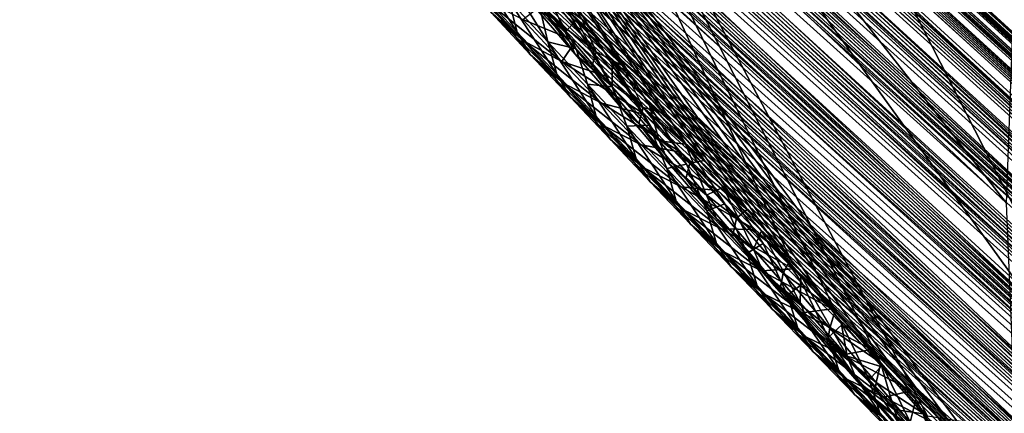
# Model space of a CAD drawing. Header units: metres. Extents: x -82 to 82, y -464 to 32.
# Tile 275 of 409: x 33.61 to 38.51, y -47.64 to -45.68. Entities that reach past the tile are written whole.
import ezdxf

# ---------------------------------------------------------------- set-up
doc = ezdxf.new("R2010")
doc.units = ezdxf.units.M
doc.layers.add('solid_K244121000C07', color=7, linetype='CONTINUOUS')

msp = doc.modelspace()

# ---------------------------------------------------------------- linework, layer by layer
at = {"layer": 'solid_K244121000C07'}
for points in [[(45.878841, -45.755611, 80.350945), (31.568256, -33.233746, 66.131615), (31.689083, -33.440987, 66.291168)], [(45.878841, -45.755611, 80.350945), (46.434441, -45.29673, 80.553497), (31.568256, -33.233746, 66.131615)], [(45.878841, -45.755611, 80.350945), (31.689083, -33.440987, 66.291168), (31.81319, -33.651329, 66.454483)], [(45.878841, -45.755611, 80.350945), (31.81319, -33.651329, 66.454483), (31.940557, -33.864758, 66.621552)], [(45.878841, -45.755611, 80.350945), (31.940557, -33.864758, 66.621552), (32.071472, -34.081429, 66.792618)], [(45.878841, -45.755611, 80.350945), (32.071472, -34.081429, 66.792618), (32.206226, -34.301498, 66.967941)], [(45.878841, -45.755611, 80.350945), (32.206226, -34.301498, 66.967941), (32.345119, -34.525124, 67.147766)], [(45.878841, -45.755611, 80.350945), (32.345119, -34.525124, 67.147766), (32.488312, -34.752407, 67.332237)], [(45.878841, -45.755611, 80.350945), (32.488312, -34.752407, 67.332237), (32.635204, -34.983028, 67.520844)], [(45.878841, -45.755611, 80.350945), (32.635204, -34.983028, 67.520844), (32.78595, -35.217056, 67.713715)], [(45.287766, -46.195412, 80.153961), (32.78595, -35.217056, 67.713715), (32.940914, -35.454674, 67.911156)], [(45.287766, -46.195412, 80.153961), (45.878841, -45.755611, 80.350945), (32.78595, -35.217056, 67.713715)], [(45.287766, -46.195412, 80.153961), (32.940914, -35.454674, 67.911156), (33.100452, -35.696056, 68.113449)], [(45.287766, -46.195412, 80.153961), (33.100452, -35.696056, 68.113449), (33.264923, -35.941383, 68.320908)], [(45.287766, -46.195412, 80.153961), (33.264923, -35.941383, 68.320908), (33.434349, -36.190674, 68.533531)], [(45.287766, -46.195412, 80.153961), (33.434349, -36.190674, 68.533531), (33.608036, -36.443596, 68.750755)], [(45.287766, -46.195412, 80.153961), (33.608036, -36.443596, 68.750755), (33.786335, -36.70031, 68.972862)], [(49.062855, -55.363567, 69.776718), (28.428438, -36.501472, 50.268494), (28.436794, -36.501766, 50.038673)], [(48.710167, -55.084099, 70.309517), (28.429209, -36.512802, 50.518852), (28.428438, -36.501472, 50.268494)], [(49.062855, -55.363567, 69.776718), (48.710167, -55.084099, 70.309517), (28.428438, -36.501472, 50.268494)], [(48.710167, -55.084099, 70.309517), (28.440844, -36.537724, 50.791592), (28.429209, -36.512802, 50.518852)], [(49.062855, -55.363567, 69.776718), (28.436794, -36.501766, 50.038673), (28.453381, -36.512486, 49.827789)], [(48.710167, -55.084099, 70.309517), (28.464724, -36.577881, 51.087791), (28.440844, -36.537724, 50.791592)], [(49.062855, -55.363567, 69.776718), (28.453381, -36.512486, 49.827789), (28.477245, -36.532433, 49.634075)], [(49.062855, -55.363567, 69.776718), (28.477245, -36.532433, 49.634075), (28.507435, -36.560448, 49.454556)], [(48.324287, -54.810833, 70.828461), (28.501993, -36.634686, 51.408382), (28.464724, -36.577881, 51.087791)], [(48.710167, -55.084099, 70.309517), (48.324287, -54.810833, 70.828461), (28.464724, -36.577881, 51.087791)], [(49.382488, -55.649113, 69.230476), (28.507435, -36.560448, 49.454556), (28.543489, -36.595905, 49.287823)], [(49.382488, -55.649113, 69.230476), (49.062855, -55.363567, 69.776718), (28.507435, -36.560448, 49.454556)], [(48.324287, -54.810833, 70.828461), (28.554289, -36.709991, 51.754566), (28.501993, -36.634686, 51.408382)], [(49.382488, -55.649113, 69.230476), (28.543489, -36.595905, 49.287823), (28.585012, -36.638279, 49.132549)], [(49.382488, -55.649113, 69.230476), (28.585012, -36.638279, 49.132549), (28.631886, -36.687363, 48.986835)], [(49.382488, -55.649113, 69.230476), (28.631886, -36.687363, 48.986835), (28.684185, -36.743191, 48.849445)], [(48.324287, -54.810833, 70.828461), (28.586674, -36.755241, 51.937702), (28.554289, -36.709991, 51.754566)], [(45.287766, -46.195412, 80.153961), (33.786335, -36.70031, 68.972862), (33.932598, -36.908535, 69.154297)], [(48.324287, -54.810833, 70.828461), (28.623281, -36.805672, 52.127567), (28.586674, -36.755241, 51.937702)], [(49.669086, -55.940594, 68.671181), (28.684185, -36.743191, 48.849445), (28.742014, -36.80584, 48.719448)], [(49.669086, -55.940594, 68.671181), (49.382488, -55.649113, 69.230476), (28.684185, -36.743191, 48.849445)], [(47.905006, -54.543919, 71.332993), (28.664268, -36.861473, 52.324306), (28.623281, -36.805672, 52.127567)], [(48.324287, -54.810833, 70.828461), (47.905006, -54.543919, 71.332993), (28.623281, -36.805672, 52.127567)], [(49.669086, -55.940594, 68.671181), (28.742014, -36.80584, 48.719448), (28.805567, -36.875538, 48.595898)], [(47.905006, -54.543919, 71.332993), (28.710258, -36.923248, 52.528435), (28.664268, -36.861473, 52.324306)], [(49.669086, -55.940594, 68.671181), (28.805567, -36.875538, 48.595898), (28.875509, -36.952991, 48.478134)], [(47.905006, -54.543919, 71.332993), (28.761023, -36.990841, 52.739754), (28.710258, -36.923248, 52.528435)], [(45.287766, -46.195412, 80.153961), (33.932598, -36.908535, 69.154297), (34.082321, -37.119408, 69.339256)], [(49.669086, -55.940594, 68.671181), (28.875509, -36.952991, 48.478134), (28.952383, -37.038822, 48.365673)], [(47.905006, -54.543919, 71.332993), (28.816845, -37.064556, 52.958527), (28.761023, -36.990841, 52.739754)], [(47.905006, -54.543919, 71.332993), (28.878344, -37.144989, 53.185272), (28.816845, -37.064556, 52.958527)], [(49.669086, -55.940594, 68.671181), (28.952383, -37.038822, 48.365673), (29.036873, -37.133862, 48.257877)], [(45.287766, -46.195412, 80.153961), (34.082321, -37.119408, 69.339256), (34.235737, -37.333027, 69.527924)], [(47.905006, -54.543919, 71.332993), (28.945185, -37.231895, 53.419727), (28.878344, -37.144989, 53.185272)], [(49.922565, -56.237858, 68.099121), (29.036873, -37.133862, 48.257877), (29.130072, -37.239342, 48.154755)], [(49.922565, -56.237858, 68.099121), (49.669086, -55.940594, 68.671181), (29.036873, -37.133862, 48.257877)], [(47.452057, -54.28352, 71.822479), (29.017838, -37.325733, 53.662273), (28.945185, -37.231895, 53.419727)], [(47.905006, -54.543919, 71.332993), (47.452057, -54.28352, 71.822479), (28.945185, -37.231895, 53.419727)], [(49.922565, -56.237858, 68.099121), (29.130072, -37.239342, 48.154755), (29.233049, -37.356522, 48.05637)], [(47.452057, -54.28352, 71.822479), (29.096933, -37.427116, 53.913441), (29.017838, -37.325733, 53.662273)], [(49.922565, -56.237858, 68.099121), (29.233049, -37.356522, 48.05637), (29.346981, -37.486824, 47.962799)], [(45.287766, -46.195412, 80.153961), (34.235737, -37.333027, 69.527924), (34.393063, -37.549492, 69.720459)], [(47.452057, -54.28352, 71.822479), (29.182077, -37.535736, 54.172897), (29.096933, -37.427116, 53.913441)], [(49.922565, -56.237858, 68.099121), (29.346981, -37.486824, 47.962799), (29.473852, -37.632534, 47.874512)], [(47.452057, -54.28352, 71.822479), (29.273895, -37.652199, 54.441181), (29.182077, -37.535736, 54.172897)], [(45.287766, -46.195412, 80.153961), (34.393063, -37.549492, 69.720459), (34.553802, -37.768597, 69.916473)], [(47.452057, -54.28352, 71.822479), (29.37299, -37.777084, 54.718792), (29.273895, -37.652199, 54.441181)], [(50.142754, -56.54076, 67.514549), (29.473852, -37.632534, 47.874512), (29.614958, -37.795216, 47.792458)], [(50.142754, -56.54076, 67.514549), (49.922565, -56.237858, 68.099121), (29.473852, -37.632534, 47.874512)], [(44.660713, -46.614914, 79.962646), (34.553802, -37.768597, 69.916473), (34.717751, -37.99025, 70.115807)], [(44.660713, -46.614914, 79.962646), (45.287766, -46.195412, 80.153961), (34.553802, -37.768597, 69.916473)], [(46.965115, -54.029816, 72.296188), (29.478928, -37.910053, 55.005375), (29.37299, -37.777084, 54.718792)], [(47.452057, -54.28352, 71.822479), (46.965115, -54.029816, 72.296188), (29.37299, -37.777084, 54.718792)], [(50.142754, -56.54076, 67.514549), (29.614958, -37.795216, 47.792458), (29.771488, -37.976368, 47.717575)], [(46.965115, -54.029816, 72.296188), (29.592535, -38.05188, 55.301605), (29.478928, -37.910053, 55.005375)], [(50.142754, -56.54076, 67.514549), (29.771488, -37.976368, 47.717575), (29.945398, -38.178215, 47.651592)], [(44.660713, -46.614914, 79.962646), (34.717751, -37.99025, 70.115807), (34.885189, -38.214569, 70.318665)], [(46.965115, -54.029816, 72.296188), (29.714354, -38.203091, 55.607944), (29.592535, -38.05188, 55.301605)], [(46.965115, -54.029816, 72.296188), (29.799831, -38.308872, 55.817543), (29.714354, -38.203091, 55.607944)], [(50.329369, -56.849167, 66.917664), (29.945398, -38.178215, 47.651592), (30.137812, -38.402126, 47.596096)], [(50.329369, -56.849167, 66.917664), (50.142754, -56.54076, 67.514549), (29.945398, -38.178215, 47.651592)], [(44.660713, -46.614914, 79.962646), (34.885189, -38.214569, 70.318665), (35.056419, -38.441666, 70.525284)], [(46.965115, -54.029816, 72.296188), (29.889067, -38.418945, 56.031708), (29.799831, -38.308872, 55.817543)], [(50.329369, -56.849167, 66.917664), (30.137812, -38.402126, 47.596096), (30.349646, -38.649281, 47.552486)], [(46.443798, -53.782993, 72.753311), (29.982407, -38.53363, 56.250721), (29.889067, -38.418945, 56.031708)], [(46.965115, -54.029816, 72.296188), (46.443798, -53.782993, 72.753311), (29.889067, -38.418945, 56.031708)], [(44.660713, -46.614914, 79.962646), (35.056419, -38.441666, 70.525284), (35.231728, -38.671661, 70.73587)], [(46.443798, -53.782993, 72.753311), (30.079958, -38.653034, 56.474663), (29.982407, -38.53363, 56.250721)], [(50.329369, -56.849167, 66.917664), (30.349646, -38.649281, 47.552486), (30.582144, -38.921062, 47.522865)], [(46.443798, -53.782993, 72.753311), (30.181311, -38.776806, 56.703213), (30.079958, -38.653034, 56.474663)], [(44.660713, -46.614914, 79.962646), (35.231728, -38.671661, 70.73587), (35.411407, -38.904671, 70.950653)], [(46.443798, -53.782993, 72.753311), (30.28681, -38.905262, 56.936638), (30.181311, -38.776806, 56.703213)], [(46.443798, -53.782993, 72.753311), (30.396862, -39.038761, 57.17524), (30.28681, -38.905262, 56.936638)], [(50.329369, -56.849167, 66.917664), (30.582144, -38.921062, 47.522865), (30.706606, -39.066704, 47.513947)], [(44.660713, -46.614914, 79.962646), (35.411407, -38.904671, 70.950653), (35.595753, -39.140812, 71.169846)], [(46.443798, -53.782993, 72.753311), (30.511808, -39.177608, 57.419281), (30.396862, -39.038761, 57.17524)], [(50.48201, -57.16291, 66.308578), (30.706606, -39.066704, 47.513947), (30.836563, -39.218914, 47.509056)], [(50.48201, -57.16291, 66.308578), (50.329369, -56.849167, 66.917664), (30.706606, -39.066704, 47.513947)], [(46.443798, -53.782993, 72.753311), (30.631151, -39.321388, 57.668388), (30.511808, -39.177608, 57.419281)], [(44.660713, -46.614914, 79.962646), (35.595753, -39.140812, 71.169846), (35.784451, -39.37999, 71.393211)], [(50.48201, -57.16291, 66.308578), (30.836563, -39.218914, 47.509056), (30.972158, -39.377872, 47.508381)], [(46.443798, -53.782993, 72.753311), (30.755077, -39.470264, 57.922695), (30.631151, -39.321388, 57.668388)], [(50.48201, -57.16291, 66.308578), (30.972158, -39.377872, 47.508381), (31.113953, -39.544106, 47.512585)], [(44.660713, -46.614914, 79.962646), (35.784451, -39.37999, 71.393211), (35.97691, -39.621994, 71.620308)], [(45.887585, -53.543198, 73.192917), (30.884069, -39.624664, 58.182549), (30.755077, -39.470264, 57.922695)], [(46.443798, -53.782993, 72.753311), (45.887585, -53.543198, 73.192917), (30.755077, -39.470264, 57.922695)], [(50.48201, -57.16291, 66.308578), (31.113953, -39.544106, 47.512585), (31.261721, -39.717461, 47.521469)], [(45.887585, -53.543198, 73.192917), (31.01861, -39.785, 58.448284), (30.884069, -39.624664, 58.182549)], [(44.660713, -46.614914, 79.962646), (35.97691, -39.621994, 71.620308), (36.173481, -39.866924, 71.851379)], [(50.48201, -57.16291, 66.308578), (31.261721, -39.717461, 47.521469), (31.41572, -39.898212, 47.535343)], [(45.887585, -53.543198, 73.192917), (31.158434, -39.951057, 58.71973), (31.01861, -39.785, 58.448284)], [(44.660713, -46.614914, 79.962646), (36.173481, -39.866924, 71.851379), (36.374523, -40.114899, 72.086678)], [(50.48201, -57.16291, 66.308578), (31.41572, -39.898212, 47.535343), (31.576515, -40.086906, 47.55484)], [(45.887585, -53.543198, 73.192917), (31.303331, -40.122669, 58.996731), (31.158434, -39.951057, 58.71973)], [(50.600136, -57.481781, 65.687431), (31.576515, -40.086906, 47.55484), (31.743795, -40.283306, 47.579674)], [(50.600136, -57.481781, 65.687431), (50.48201, -57.16291, 66.308578), (31.576515, -40.086906, 47.55484)], [(44.660713, -46.614914, 79.962646), (36.374523, -40.114899, 72.086678), (36.545734, -40.323944, 72.286171)], [(45.887585, -53.543198, 73.192917), (31.453878, -40.30032, 59.279663), (31.303331, -40.122669, 58.996731)], [(45.887585, -53.543198, 73.192917), (31.570843, -40.437809, 59.495991), (31.453878, -40.30032, 59.279663)], [(50.600136, -57.481781, 65.687431), (31.743795, -40.283306, 47.579674), (31.917967, -40.487816, 47.610321)], [(44.660713, -46.614914, 79.962646), (36.545734, -40.323944, 72.286171), (36.720509, -40.535248, 72.488914)], [(45.887585, -53.543198, 73.192917), (31.691526, -40.579151, 59.716015), (31.570843, -40.437809, 59.495991)], [(50.600136, -57.481781, 65.687431), (31.917967, -40.487816, 47.610321), (32.099594, -40.700974, 47.647415)], [(44.660713, -46.614914, 79.962646), (36.720509, -40.535248, 72.488914), (36.899059, -40.748867, 72.695053)], [(45.295933, -53.310589, 73.613953), (31.815495, -40.723984, 59.939461), (31.691526, -40.579151, 59.716015)], [(45.887585, -53.543198, 73.192917), (45.295933, -53.310589, 73.613953), (31.691526, -40.579151, 59.716015)], [(50.600136, -57.481781, 65.687431), (32.099594, -40.700974, 47.647415), (32.288296, -40.922489, 47.690598)], [(45.295933, -53.310589, 73.613953), (31.942722, -40.872295, 60.166306), (31.815495, -40.723984, 59.939461)], [(44.660713, -46.614914, 79.962646), (36.899059, -40.748867, 72.695053), (37.081593, -40.96487, 72.904732)], [(45.295933, -53.310589, 73.613953), (32.073505, -41.024323, 60.396729), (31.942722, -40.872295, 60.166306)], [(50.600136, -57.481781, 65.687431), (32.288296, -40.922489, 47.690598), (32.484646, -41.152908, 47.74052)], [(43.997238, -47.012733, 79.777115), (37.081593, -40.96487, 72.904732), (37.267597, -41.183094, 73.117577)], [(43.997238, -47.012733, 79.777115), (44.660713, -46.614914, 79.962646), (37.081593, -40.96487, 72.904732)], [(45.295933, -53.310589, 73.613953), (32.20813, -41.180302, 60.630909), (32.073505, -41.024323, 60.396729)], [(45.295933, -53.310589, 73.613953), (32.346897, -41.340469, 60.869026), (32.20813, -41.180302, 60.630909)], [(50.683098, -57.805531, 65.05439), (32.484646, -41.152908, 47.74052), (32.689198, -41.392757, 47.797813)], [(50.683098, -57.805531, 65.05439), (50.600136, -57.481781, 65.687431), (32.484646, -41.152908, 47.74052)], [(43.997238, -47.012733, 79.777115), (37.267597, -41.183094, 73.117577), (37.456627, -41.4034, 73.333267)], [(45.295933, -53.310589, 73.613953), (32.489971, -41.504963, 61.111187), (32.346897, -41.340469, 60.869026)], [(50.683098, -57.805531, 65.05439), (32.689198, -41.392757, 47.797813), (32.901535, -41.641708, 47.862076)], [(43.997238, -47.012733, 79.777115), (37.456627, -41.4034, 73.333267), (37.648987, -41.625889, 73.55201)], [(45.295933, -53.310589, 73.613953), (32.636749, -41.673298, 61.357033), (32.489971, -41.504963, 61.111187)], [(43.997238, -47.012733, 79.777115), (37.648987, -41.625889, 73.55201), (37.844978, -41.850658, 73.774025)], [(45.295933, -53.310589, 73.613953), (32.787384, -41.845596, 61.606647), (32.636749, -41.673298, 61.357033)], [(50.683098, -57.805531, 65.05439), (32.901535, -41.641708, 47.862076), (33.122406, -41.900455, 47.934143)], [(45.295933, -53.310589, 73.613953), (32.942242, -42.022144, 61.860233), (32.787384, -41.845596, 61.606647)], [(43.997238, -47.012733, 79.777115), (37.844978, -41.850658, 73.774025), (38.04491, -42.077808, 73.999527)], [(50.683098, -57.805531, 65.05439), (33.122406, -41.900455, 47.934143), (33.352306, -42.169472, 48.01458)], [(38.516769, -46.593796, 73.43959), (34.893181, -41.953346, 69.612251), (34.894444, -43.174477, 68.489883)], [(38.516769, -46.593796, 73.43959), (38.575989, -45.00293, 74.805634), (34.893181, -41.953346, 69.612251)], [(44.668274, -53.085358, 74.015244), (33.101681, -42.203217, 62.117992), (32.942242, -42.022144, 61.860233)], [(45.295933, -53.310589, 73.613953), (44.668274, -53.085358, 74.015244), (32.942242, -42.022144, 61.860233)], [(43.997238, -47.012733, 79.777115), (38.04491, -42.077808, 73.999527), (38.249088, -42.307442, 74.228722)], [(50.683098, -57.805531, 65.05439), (33.352306, -42.169472, 48.01458), (33.510307, -42.354298, 48.072578)], [(44.668274, -53.085358, 74.015244), (33.26606, -42.389095, 62.380127), (33.101681, -42.203217, 62.117992)], [(43.997238, -47.012733, 79.777115), (38.249088, -42.307442, 74.228722), (38.457813, -42.539665, 74.461823)], [(50.730152, -58.133881, 64.409592), (33.510307, -42.354298, 48.072578), (33.672401, -42.543785, 48.134418)], [(50.730152, -58.133881, 64.409592), (50.683098, -57.805531, 65.05439), (33.510307, -42.354298, 48.072578)], [(44.668274, -53.085358, 74.015244), (33.435402, -42.5798, 62.64666), (33.26606, -42.389095, 62.380127)], [(50.730152, -58.133881, 64.409592), (33.672401, -42.543785, 48.134418), (33.838902, -42.738213, 48.200451)], [(43.997238, -47.012733, 79.777115), (38.457813, -42.539665, 74.461823), (38.671394, -42.774574, 74.699043)], [(44.668274, -53.085358, 74.015244), (33.609009, -42.774784, 62.917217), (33.435402, -42.5798, 62.64666)], [(37.444664, -46.873409, 48.500134), (34.54623, -42.664635, 45.592541), (35.573841, -42.832794, 44.313938)], [(36.608006, -45.909401, 48.070114), (36.409626, -45.679893, 47.973816), (34.54623, -42.664635, 45.592541)], [(36.810471, -46.143192, 48.170536), (36.608006, -45.909401, 48.070114), (34.54623, -42.664635, 45.592541)], [(37.01725, -46.381588, 48.275436), (36.810471, -46.143192, 48.170536), (34.54623, -42.664635, 45.592541)], [(37.228569, -46.624893, 48.385178), (37.01725, -46.381588, 48.275436), (34.54623, -42.664635, 45.592541)], [(37.444664, -46.873409, 48.500134), (37.228569, -46.624893, 48.385178), (34.54623, -42.664635, 45.592541)], [(37.797104, -42.83279, 41.881638), (38.978474, -42.664631, 40.743561), (42.57061, -47.653152, 44.014133)], [(50.730152, -58.133881, 64.409592), (33.838902, -42.738213, 48.200451), (34.009907, -42.937672, 48.270786)], [(44.668274, -53.085358, 74.015244), (33.787235, -42.974312, 63.191971), (33.609009, -42.774784, 62.917217)], [(39.168343, -47.81818, 47.60622), (35.573841, -42.832794, 44.313938), (36.659786, -42.888966, 43.074318)], [(37.667, -47.128677, 48.620995), (37.444664, -46.873409, 48.500134), (35.573841, -42.832794, 44.313938)], [(37.893856, -47.388454, 48.746513), (37.667, -47.128677, 48.620995), (35.573841, -42.832794, 44.313938)], [(38.125507, -47.653099, 48.87711), (37.893856, -47.388454, 48.746513), (35.573841, -42.832794, 44.313938)], [(39.168343, -47.81818, 47.60622), (38.125507, -47.653099, 48.87711), (35.573841, -42.832794, 44.313938)], [(37.797104, -42.83279, 41.881638), (40.259418, -47.870445, 46.364582), (36.659786, -42.888966, 43.074318)], [(37.797104, -42.83279, 41.881638), (41.398262, -47.818184, 45.16663), (40.259418, -47.870445, 46.364582)], [(37.797104, -42.83279, 41.881638), (42.57061, -47.653152, 44.014133), (41.398262, -47.818184, 45.16663)], [(39.168343, -47.81818, 47.60622), (36.659786, -42.888966, 43.074318), (40.259418, -47.870445, 46.364582)], [(50.730152, -58.133881, 64.409592), (34.009907, -42.937672, 48.270786), (34.185036, -43.141853, 48.345032)], [(44.668274, -53.085358, 74.015244), (33.933441, -43.137432, 63.414944), (33.787235, -42.974312, 63.191971)], [(44.668274, -53.085358, 74.015244), (34.083115, -43.303844, 63.640862), (33.933441, -43.137432, 63.414944)], [(50.730152, -58.133881, 64.409592), (34.185036, -43.141853, 48.345032), (34.364594, -43.351025, 48.423531)], [(38.579266, -48.088848, 71.969475), (38.516769, -46.593796, 73.43959), (34.894444, -43.174477, 68.489883)], [(38.40641, -47.914696, 71.764648), (38.579266, -48.088848, 71.969475), (34.894444, -43.174477, 68.489883)], [(38.235565, -47.741982, 71.560547), (38.40641, -47.914696, 71.764648), (34.894444, -43.174477, 68.489883)], [(38.066811, -47.570808, 71.3573), (38.235565, -47.741982, 71.560547), (34.894444, -43.174477, 68.489883)], [(37.899395, -47.400452, 71.153992), (38.066811, -47.570808, 71.3573), (34.894444, -43.174477, 68.489883)], [(37.700607, -47.197449, 70.910378), (37.899395, -47.400452, 71.153992), (34.894444, -43.174477, 68.489883)], [(37.503792, -46.99567, 70.666824), (37.700607, -47.197449, 70.910378), (34.894444, -43.174477, 68.489883)], [(37.309227, -46.795391, 70.423706), (37.503792, -46.99567, 70.666824), (34.894444, -43.174477, 68.489883)], [(37.11718, -46.596897, 70.181427), (37.309227, -46.795391, 70.423706), (34.894444, -43.174477, 68.489883)], [(36.927917, -46.400478, 69.940369), (37.11718, -46.596897, 70.181427), (34.894444, -43.174477, 68.489883)], [(36.741699, -46.206421, 69.700943), (36.927917, -46.400478, 69.940369), (34.894444, -43.174477, 68.489883)], [(36.558773, -46.015018, 69.463531), (36.741699, -46.206421, 69.700943), (34.894444, -43.174477, 68.489883)], [(36.379398, -45.826569, 69.228546), (36.558773, -46.015018, 69.463531), (34.894444, -43.174477, 68.489883)], [(36.203804, -45.641365, 68.996361), (36.379398, -45.826569, 69.228546), (34.894444, -43.174477, 68.489883)], [(44.668274, -53.085358, 74.015244), (34.236485, -43.473717, 63.869835), (34.083115, -43.303844, 63.640862)], [(50.730152, -58.133881, 64.409592), (34.364594, -43.351025, 48.423531), (34.548943, -43.565495, 48.506702)], [(44.668274, -53.085358, 74.015244), (34.393772, -43.647205, 64.101982), (34.236485, -43.473717, 63.869835)], [(50.730152, -58.133881, 64.409592), (34.548943, -43.565495, 48.506702), (34.738377, -43.785522, 48.594879)], [(44.668274, -53.085358, 74.015244), (34.554474, -43.82394, 64.337051), (34.393772, -43.647205, 64.101982)], [(50.730152, -58.133881, 64.409592), (34.738377, -43.785522, 48.594879), (34.932461, -44.010754, 48.687576)], [(44.668274, -53.085358, 74.015244), (34.718384, -44.003761, 64.574951), (34.554474, -43.82394, 64.337051)], [(44.003979, -52.867668, 74.395515), (34.885796, -44.186878, 64.815811), (34.718384, -44.003761, 64.574951)], [(44.668274, -53.085358, 74.015244), (44.003979, -52.867668, 74.395515), (34.718384, -44.003761, 64.574951)], [(50.740437, -58.466511, 63.753208), (34.932461, -44.010754, 48.687576), (35.131344, -44.241322, 48.784996)], [(50.740437, -58.466511, 63.753208), (50.730152, -58.133881, 64.409592), (34.932461, -44.010754, 48.687576)], [(44.003979, -52.867668, 74.395515), (35.056999, -44.373505, 65.059761), (34.885796, -44.186878, 64.815811)], [(50.740437, -58.466511, 63.753208), (35.131344, -44.241322, 48.784996), (35.335449, -44.477577, 48.887611)], [(44.003979, -52.867668, 74.395515), (35.232288, -44.563847, 65.306953), (35.056999, -44.373505, 65.059761)], [(50.740437, -58.466511, 63.753208), (35.335449, -44.477577, 48.887611), (35.545185, -44.71986, 48.995914)], [(44.003979, -52.867668, 74.395515), (35.411957, -44.758114, 65.557503), (35.232288, -44.563847, 65.306953)], [(44.003979, -52.867668, 74.395515), (35.565239, -44.923153, 65.768974), (35.411957, -44.758114, 65.557503)], [(50.740437, -58.466511, 63.753208), (35.545185, -44.71986, 48.995914), (35.76033, -44.967999, 49.109638)], [(44.003979, -52.867668, 74.395515), (35.721699, -45.091011, 65.982857), (35.565239, -44.923153, 65.768974)], [(50.740437, -58.466511, 63.753208), (35.76033, -44.967999, 49.109638), (35.980694, -45.221844, 49.228584)], [(44.003979, -52.867668, 74.395515), (35.880749, -45.261272, 66.198914), (35.721699, -45.091011, 65.982857)], [(50.740437, -58.466511, 63.753208), (35.980694, -45.221844, 49.228584), (36.20676, -45.481785, 49.353333)], [(44.003979, -52.867668, 74.395515), (36.042534, -45.434032, 66.417198), (35.880749, -45.261272, 66.198914)], [(36.086571, -45.742481, 68.320229), (36.044708, -45.582458, 68.603951), (35.851227, -45.373123, 68.349434)], [(35.891827, -45.532768, 68.06459), (36.086571, -45.742481, 68.320229), (35.851227, -45.373123, 68.349434)], [(35.759792, -45.433582, 67.491302), (35.921608, -45.577774, 67.257828), (36.116817, -45.786655, 67.515671)], [(35.759792, -45.433582, 67.491302), (36.116817, -45.786655, 67.515671), (35.955032, -45.643818, 67.75)], [(44.003979, -52.867668, 74.395515), (36.207264, -45.609428, 66.637772), (36.042534, -45.434032, 66.417198)], [(36.239296, -45.791985, 68.857399), (36.203804, -45.641365, 68.996361), (36.031651, -45.459164, 68.766518)], [(36.044708, -45.582458, 68.603951), (36.239296, -45.791985, 68.857399), (36.031651, -45.459164, 68.766518)], [(36.324165, -45.743351, 49.127831), (36.20676, -45.481785, 49.353333), (36.089569, -45.471298, 48.995735)], [(36.324165, -45.743351, 49.127831), (36.089569, -45.471298, 48.995735), (36.139805, -45.577797, 48.699593)], [(50.740437, -58.466511, 63.753208), (36.20676, -45.481785, 49.353333), (36.380344, -45.680965, 49.451046)], [(36.324165, -45.743351, 49.127831), (36.380344, -45.680965, 49.451046), (36.20676, -45.481785, 49.353333)], [(36.151402, -45.854313, 68.007607), (36.086571, -45.742481, 68.320229), (35.891827, -45.532768, 68.06459)], [(35.955032, -45.643818, 67.75), (36.151402, -45.854313, 68.007607), (35.891827, -45.532768, 68.06459)], [(36.308849, -45.888294, 67.282494), (36.116817, -45.786655, 67.515671), (35.921608, -45.577774, 67.257828)], [(36.113705, -45.680744, 67.025291), (36.308849, -45.888294, 67.282494), (35.921608, -45.577774, 67.257828)], [(36.282417, -45.952404, 68.574806), (36.239296, -45.791985, 68.857399), (36.044708, -45.582458, 68.603951)], [(36.086571, -45.742481, 68.320229), (36.282417, -45.952404, 68.574806), (36.044708, -45.582458, 68.603951)], [(36.374466, -45.852619, 48.832706), (36.139805, -45.577797, 48.699593), (36.221172, -45.642704, 48.398689)], [(36.324165, -45.743351, 49.127831), (36.139805, -45.577797, 48.699593), (36.374466, -45.852619, 48.832706)], [(36.221172, -45.642704, 48.398689), (36.246384, -45.562267, 48.05246), (36.479389, -45.840778, 48.184322)], [(36.479389, -45.840778, 48.184322), (36.246384, -45.562267, 48.05246), (36.409626, -45.679893, 47.973816)], [(35.955032, -45.643818, 67.75), (36.116817, -45.786655, 67.515671), (36.313133, -45.995831, 67.772438)], [(35.955032, -45.643818, 67.75), (36.313133, -45.995831, 67.772438), (36.151402, -45.854313, 68.007607)], [(36.113705, -45.680744, 67.025291), (36.207264, -45.609428, 66.637772), (36.375149, -45.787605, 66.860725)], [(36.239296, -45.791985, 68.857399), (36.379398, -45.826569, 69.228546), (36.203804, -45.641365, 68.996361)], [(44.003979, -52.867668, 74.395515), (36.375149, -45.787605, 66.860725), (36.207264, -45.609428, 66.637772)], [(36.456062, -45.920513, 48.53252), (36.221172, -45.642704, 48.398689), (36.479389, -45.840778, 48.184322)], [(36.374466, -45.852619, 48.832706), (36.221172, -45.642704, 48.398689), (36.456062, -45.920513, 48.53252)], [(36.113705, -45.680744, 67.025291), (36.375149, -45.787605, 66.860725), (36.308849, -45.888294, 67.282494)], [(36.558464, -46.014446, 49.262569), (36.380344, -45.680965, 49.451046), (36.324165, -45.743351, 49.127831)], [(50.712955, -58.803043, 63.085304), (36.380344, -45.680965, 49.451046), (36.557587, -45.883938, 49.552559)], [(36.558464, -46.014446, 49.262569), (36.557587, -45.883938, 49.552559), (36.380344, -45.680965, 49.451046)], [(50.712955, -58.803043, 63.085304), (50.740437, -58.466511, 63.753208), (36.380344, -45.680965, 49.451046)], [(36.479389, -45.840778, 48.184322), (36.409626, -45.679893, 47.973816), (36.608006, -45.909401, 48.070114)], [(36.348881, -46.065056, 68.264145), (36.282417, -45.952404, 68.574806), (36.086571, -45.742481, 68.320229)], [(36.151402, -45.854313, 68.007607), (36.348881, -46.065056, 68.264145), (36.086571, -45.742481, 68.320229)], [(36.558464, -46.014446, 49.262569), (36.324165, -45.743351, 49.127831), (36.374466, -45.852619, 48.832706)], [(36.505096, -46.096157, 67.538643), (36.313133, -45.995831, 67.772438), (36.116817, -45.786655, 67.515671)], [(36.308849, -45.888294, 67.282494), (36.505096, -46.096157, 67.538643), (36.116817, -45.786655, 67.515671)], [(36.239296, -45.791985, 68.857399), (36.434982, -46.001686, 69.10981), (36.379398, -45.826569, 69.228546)], [(36.479362, -46.162533, 68.828339), (36.434982, -46.001686, 69.10981), (36.239296, -45.791985, 68.857399)], [(36.282417, -45.952404, 68.574806), (36.479362, -46.162533, 68.828339), (36.239296, -45.791985, 68.857399)], [(36.308849, -45.888294, 67.282494), (36.375149, -45.787605, 66.860725), (36.546391, -45.968693, 67.086128)], [(44.003979, -52.867668, 74.395515), (36.546391, -45.968693, 67.086128), (36.375149, -45.787605, 66.860725)], [(36.434982, -46.001686, 69.10981), (36.558773, -46.015018, 69.463531), (36.379398, -45.826569, 69.228546)], [(36.456062, -45.920513, 48.53252), (36.479389, -45.840778, 48.184322), (36.712006, -46.118057, 48.318813)], [(36.712006, -46.118057, 48.318813), (36.479389, -45.840778, 48.184322), (36.608006, -45.909401, 48.070114)], [(36.151402, -45.854313, 68.007607), (36.313133, -45.995831, 67.772438), (36.510551, -46.205269, 68.028152)], [(36.151402, -45.854313, 68.007607), (36.510551, -46.205269, 68.028152), (36.348881, -46.065056, 68.264145)], [(36.308849, -45.888294, 67.282494), (36.546391, -45.968693, 67.086128), (36.721199, -46.152828, 67.314064)], [(36.308849, -45.888294, 67.282494), (36.721199, -46.152828, 67.314064), (36.505096, -46.096157, 67.538643)], [(36.608799, -46.126385, 48.968449), (36.374466, -45.852619, 48.832706), (36.456062, -45.920513, 48.53252)], [(36.558464, -46.014446, 49.262569), (36.374466, -45.852619, 48.832706), (36.608799, -46.126385, 48.968449)], [(50.712955, -58.803043, 63.085304), (36.557587, -45.883938, 49.552559), (36.738132, -46.090424, 49.657444)], [(36.792484, -46.284592, 49.399853), (36.738132, -46.090424, 49.657444), (36.557587, -45.883938, 49.552559)], [(36.792484, -46.284592, 49.399853), (36.557587, -45.883938, 49.552559), (36.558464, -46.014446, 49.262569)], [(36.690598, -46.197163, 48.66898), (36.456062, -45.920513, 48.53252), (36.712006, -46.118057, 48.318813)], [(36.608799, -46.126385, 48.968449), (36.456062, -45.920513, 48.53252), (36.690598, -46.197163, 48.66898)], [(36.712006, -46.118057, 48.318813), (36.608006, -45.909401, 48.070114), (36.810471, -46.143192, 48.170536)], [(36.547466, -46.276028, 68.51963), (36.479362, -46.162533, 68.828339), (36.282417, -45.952404, 68.574806)], [(36.348881, -46.065056, 68.264145), (36.547466, -46.276028, 68.51963), (36.282417, -45.952404, 68.574806)], [(44.003979, -52.867668, 74.395515), (36.721199, -46.152828, 67.314064), (36.546391, -45.968693, 67.086128)], [(36.702427, -46.304314, 67.793747), (36.510551, -46.205269, 68.028152), (36.313133, -45.995831, 67.772438)], [(36.505096, -46.096157, 67.538643), (36.702427, -46.304314, 67.793747), (36.313133, -45.995831, 67.772438)], [(36.434982, -46.001686, 69.10981), (36.63176, -46.211555, 69.361168), (36.558773, -46.015018, 69.463531)], [(36.677399, -46.372845, 69.080833), (36.63176, -46.211555, 69.361168), (36.434982, -46.001686, 69.10981)], [(36.479362, -46.162533, 68.828339), (36.677399, -46.372845, 69.080833), (36.434982, -46.001686, 69.10981)], [(36.792484, -46.284592, 49.399853), (36.558464, -46.014446, 49.262569), (36.608799, -46.126385, 48.968449)], [(36.63176, -46.211555, 69.361168), (36.741699, -46.206421, 69.700943), (36.558773, -46.015018, 69.463531)], [(36.348881, -46.065056, 68.264145), (36.510551, -46.205269, 68.028152), (36.709057, -46.414967, 68.282829)], [(36.348881, -46.065056, 68.264145), (36.709057, -46.414967, 68.282829), (36.547466, -46.276028, 68.51963)], [(36.505096, -46.096157, 67.538643), (36.721199, -46.152828, 67.314064), (36.899788, -46.340157, 67.544594)], [(36.505096, -46.096157, 67.538643), (36.899788, -46.340157, 67.544594), (36.702427, -46.304314, 67.793747)], [(36.842831, -46.399105, 49.106728), (36.608799, -46.126385, 48.968449), (36.690598, -46.197163, 48.66898)], [(36.792484, -46.284592, 49.399853), (36.608799, -46.126385, 48.968449), (36.842831, -46.399105, 49.106728)], [(36.690598, -46.197163, 48.66898), (36.712006, -46.118057, 48.318813), (36.944256, -46.394119, 48.455833)], [(36.712006, -46.118057, 48.318813), (36.810471, -46.143192, 48.170536), (37.01725, -46.381588, 48.275436)], [(36.944256, -46.394119, 48.455833), (36.712006, -46.118057, 48.318813), (37.01725, -46.381588, 48.275436)], [(50.712955, -58.803043, 63.085304), (36.738132, -46.090424, 49.657444), (36.921955, -46.3004, 49.765678)], [(36.792484, -46.284592, 49.399853), (36.921955, -46.3004, 49.765678), (36.738132, -46.090424, 49.657444)], [(36.74715, -46.487217, 68.774071), (36.677399, -46.372845, 69.080833), (36.479362, -46.162533, 68.828339)], [(36.547466, -46.276028, 68.51963), (36.74715, -46.487217, 68.774071), (36.479362, -46.162533, 68.828339)], [(44.003979, -52.867668, 74.395515), (36.899788, -46.340157, 67.544594), (36.721199, -46.152828, 67.314064)], [(36.900833, -46.512753, 68.047813), (36.709057, -46.414967, 68.282829), (36.510551, -46.205269, 68.028152)], [(36.702427, -46.304314, 67.793747), (36.900833, -46.512753, 68.047813), (36.510551, -46.205269, 68.028152)], [(36.63176, -46.211555, 69.361168), (36.829624, -46.421577, 69.611504), (36.741699, -46.206421, 69.700943)], [(36.876518, -46.583336, 69.332298), (36.829624, -46.421577, 69.611504), (36.63176, -46.211555, 69.361168)], [(36.677399, -46.372845, 69.080833), (36.876518, -46.583336, 69.332298), (36.63176, -46.211555, 69.361168)], [(36.924797, -46.472675, 48.807972), (36.690598, -46.197163, 48.66898), (36.944256, -46.394119, 48.455833)], [(36.842831, -46.399105, 49.106728), (36.690598, -46.197163, 48.66898), (36.924797, -46.472675, 48.807972)], [(36.829624, -46.421577, 69.611504), (36.927917, -46.400478, 69.940369), (36.741699, -46.206421, 69.700943)], [(36.547466, -46.276028, 68.51963), (36.709057, -46.414967, 68.282829), (36.908642, -46.624897, 68.536461)], [(36.547466, -46.276028, 68.51963), (36.908642, -46.624897, 68.536461), (36.74715, -46.487217, 68.774071)], [(36.702427, -46.304314, 67.793747), (36.899788, -46.340157, 67.544594), (37.082363, -46.530804, 67.777802)], [(36.702427, -46.304314, 67.793747), (37.082363, -46.530804, 67.777802), (36.900833, -46.512753, 68.047813)], [(37.026234, -46.553791, 49.539585), (36.921955, -46.3004, 49.765678), (36.792484, -46.284592, 49.399853)], [(37.026234, -46.553791, 49.539585), (36.792484, -46.284592, 49.399853), (36.842831, -46.399105, 49.106728)], [(50.712955, -58.803043, 63.085304), (36.921955, -46.3004, 49.765678), (37.109291, -46.514046, 49.877552)], [(37.026234, -46.553791, 49.539585), (37.109291, -46.514046, 49.877552), (36.921955, -46.3004, 49.765678)], [(36.947922, -46.698608, 69.027466), (36.876518, -46.583336, 69.332298), (36.677399, -46.372845, 69.080833)], [(36.74715, -46.487217, 68.774071), (36.947922, -46.698608, 69.027466), (36.677399, -46.372845, 69.080833)], [(44.003979, -52.867668, 74.395515), (37.082363, -46.530804, 67.777802), (36.899788, -46.340157, 67.544594)], [(37.100307, -46.721455, 68.300858), (36.908642, -46.624897, 68.536461), (36.709057, -46.414967, 68.282829)], [(36.900833, -46.512753, 68.047813), (37.100307, -46.721455, 68.300858), (36.709057, -46.414967, 68.282829)], [(36.829624, -46.421577, 69.611504), (37.028568, -46.631744, 69.860817), (36.927917, -46.400478, 69.940369)], [(37.076714, -46.793991, 69.582733), (37.028568, -46.631744, 69.860817), (36.829624, -46.421577, 69.611504)], [(36.876518, -46.583336, 69.332298), (37.076714, -46.793991, 69.582733), (36.829624, -46.421577, 69.611504)], [(37.076572, -46.670795, 49.24744), (36.842831, -46.399105, 49.106728), (36.924797, -46.472675, 48.807972)], [(37.026234, -46.553791, 49.539585), (36.842831, -46.399105, 49.106728), (37.076572, -46.670795, 49.24744)], [(36.924797, -46.472675, 48.807972), (36.944256, -46.394119, 48.455833), (37.17617, -46.668991, 48.595287)], [(37.028568, -46.631744, 69.860817), (37.11718, -46.596897, 70.181427), (36.927917, -46.400478, 69.940369)], [(36.944256, -46.394119, 48.455833), (37.01725, -46.381588, 48.275436), (37.228569, -46.624893, 48.385178)], [(37.17617, -46.668991, 48.595287), (36.944256, -46.394119, 48.455833), (37.228569, -46.624893, 48.385178)], [(37.158688, -46.747066, 48.949402), (36.924797, -46.472675, 48.807972), (37.17617, -46.668991, 48.595287)], [(37.076572, -46.670795, 49.24744), (36.924797, -46.472675, 48.807972), (37.158688, -46.747066, 48.949402)], [(36.74715, -46.487217, 68.774071), (36.908642, -46.624897, 68.536461), (37.109303, -46.83506, 68.78907)], [(36.74715, -46.487217, 68.774071), (37.109303, -46.83506, 68.78907), (36.947922, -46.698608, 69.027466)], [(36.900833, -46.512753, 68.047813), (37.082363, -46.530804, 67.777802), (37.268406, -46.724411, 68.013489)], [(36.900833, -46.512753, 68.047813), (37.268406, -46.724411, 68.013489), (37.100307, -46.721455, 68.300858)], [(37.259739, -46.822048, 49.681667), (37.109291, -46.514046, 49.877552), (37.026234, -46.553791, 49.539585)], [(50.712955, -58.803043, 63.085304), (37.109291, -46.514046, 49.877552), (37.300381, -46.731544, 49.993359)], [(37.259739, -46.822048, 49.681667), (37.300381, -46.731544, 49.993359), (37.109291, -46.514046, 49.877552)], [(37.259739, -46.822048, 49.681667), (37.026234, -46.553791, 49.539585), (37.076572, -46.670795, 49.24744)], [(44.003979, -52.867668, 74.395515), (37.268406, -46.724411, 68.013489), (37.082363, -46.530804, 67.777802)], [(37.149776, -46.910191, 69.279831), (37.076714, -46.793991, 69.582733), (36.876518, -46.583336, 69.332298)], [(36.947922, -46.698608, 69.027466), (37.149776, -46.910191, 69.279831), (36.876518, -46.583336, 69.332298)], [(37.028568, -46.631744, 69.860817), (37.22858, -46.842041, 70.109116), (37.11718, -46.596897, 70.181427)], [(37.22858, -46.842041, 70.109116), (37.309227, -46.795391, 70.423706), (37.11718, -46.596897, 70.181427)], [(37.300846, -46.930412, 68.552872), (37.109303, -46.83506, 68.78907), (36.908642, -46.624897, 68.536461)], [(37.100307, -46.721455, 68.300858), (37.300846, -46.930412, 68.552872), (36.908642, -46.624897, 68.536461)], [(37.277981, -47.004795, 69.832161), (37.22858, -46.842041, 70.109116), (37.028568, -46.631744, 69.860817)], [(37.076714, -46.793991, 69.582733), (37.277981, -47.004795, 69.832161), (37.028568, -46.631744, 69.860817)], [(37.310047, -46.94146, 49.390495), (37.076572, -46.670795, 49.24744), (37.158688, -46.747066, 48.949402)], [(37.259739, -46.822048, 49.681667), (37.076572, -46.670795, 49.24744), (37.310047, -46.94146, 49.390495)], [(37.158688, -46.747066, 48.949402), (37.17617, -46.668991, 48.595287), (37.407772, -46.942692, 48.73708)], [(37.17617, -46.668991, 48.595287), (37.228569, -46.624893, 48.385178), (37.444664, -46.873409, 48.500134)], [(37.407772, -46.942692, 48.73708), (37.17617, -46.668991, 48.595287), (37.444664, -46.873409, 48.500134)], [(36.947922, -46.698608, 69.027466), (37.109303, -46.83506, 68.78907), (37.311031, -47.045433, 69.040657)], [(36.947922, -46.698608, 69.027466), (37.311031, -47.045433, 69.040657), (37.149776, -46.910191, 69.279831)], [(37.100307, -46.721455, 68.300858), (37.268406, -46.724411, 68.013489), (37.457474, -46.920673, 68.251488)], [(37.100307, -46.721455, 68.300858), (37.457474, -46.920673, 68.251488), (37.300846, -46.930412, 68.552872)], [(37.392292, -47.020351, 49.093166), (37.158688, -46.747066, 48.949402), (37.407772, -46.942692, 48.73708)], [(37.310047, -46.94146, 49.390495), (37.158688, -46.747066, 48.949402), (37.392292, -47.020351, 49.093166)], [(37.493008, -47.089371, 49.826012), (37.300381, -46.731544, 49.993359), (37.259739, -46.822048, 49.681667)], [(43.302525, -52.65778, 74.753365), (37.457474, -46.920673, 68.251488), (37.268406, -46.724411, 68.013489)], [(44.003979, -52.867668, 74.395515), (43.302525, -52.65778, 74.753365), (37.268406, -46.724411, 68.013489)], [(50.712955, -58.803043, 63.085304), (37.300381, -46.731544, 49.993359), (37.495464, -46.953072, 50.113388)], [(37.493008, -47.089371, 49.826012), (37.495464, -46.953072, 50.113388), (37.300381, -46.731544, 49.993359)], [(37.352703, -47.121952, 69.531166), (37.277981, -47.004795, 69.832161), (37.076714, -46.793991, 69.582733)], [(37.149776, -46.910191, 69.279831), (37.352703, -47.121952, 69.531166), (37.076714, -46.793991, 69.582733)], [(37.22858, -46.842041, 70.109116), (37.429657, -47.05246, 70.356415), (37.309227, -46.795391, 70.423706)], [(37.429657, -47.05246, 70.356415), (37.503792, -46.99567, 70.666824), (37.309227, -46.795391, 70.423706)], [(37.502434, -47.139606, 68.803886), (37.311031, -47.045433, 69.040657), (37.109303, -46.83506, 68.78907)], [(37.300846, -46.930412, 68.552872), (37.502434, -47.139606, 68.803886), (37.109303, -46.83506, 68.78907)], [(37.480312, -47.215744, 70.080574), (37.429657, -47.05246, 70.356415), (37.22858, -46.842041, 70.109116)], [(37.277981, -47.004795, 69.832161), (37.480312, -47.215744, 70.080574), (37.22858, -46.842041, 70.109116)], [(37.493008, -47.089371, 49.826012), (37.259739, -46.822048, 49.681667), (37.310047, -46.94146, 49.390495)], [(37.149776, -46.910191, 69.279831), (37.311031, -47.045433, 69.040657), (37.513817, -47.256008, 69.291237)], [(37.149776, -46.910191, 69.279831), (37.513817, -47.256008, 69.291237), (37.352703, -47.121952, 69.531166)], [(37.407772, -46.942692, 48.73708), (37.444664, -46.873409, 48.500134), (37.667, -47.128677, 48.620995)], [(37.300846, -46.930412, 68.552872), (37.457474, -46.920673, 68.251488), (37.649872, -47.119793, 68.49192)], [(37.300846, -46.930412, 68.552872), (37.649872, -47.119793, 68.49192), (37.502434, -47.139606, 68.803886)], [(37.54327, -47.211109, 49.535797), (37.310047, -46.94146, 49.390495), (37.392292, -47.020351, 49.093166)], [(37.493008, -47.089371, 49.826012), (37.310047, -46.94146, 49.390495), (37.54327, -47.211109, 49.535797)], [(37.392292, -47.020351, 49.093166), (37.407772, -46.942692, 48.73708), (37.639084, -47.215244, 48.881115)], [(37.639084, -47.215244, 48.881115), (37.407772, -46.942692, 48.73708), (37.667, -47.128677, 48.620995)], [(43.302525, -52.65778, 74.753365), (37.649872, -47.119793, 68.49192), (37.457474, -46.920673, 68.251488)], [(37.726055, -47.355759, 49.972549), (37.495464, -46.953072, 50.113388), (37.493008, -47.089371, 49.826012)], [(50.712955, -58.803043, 63.085304), (37.495464, -46.953072, 50.113388), (37.694683, -47.178738, 50.237812)], [(37.726055, -47.355759, 49.972549), (37.694683, -47.178738, 50.237812), (37.495464, -46.953072, 50.113388)], [(37.556702, -47.333881, 69.781494), (37.480312, -47.215744, 70.080574), (37.277981, -47.004795, 69.832161)], [(37.352703, -47.121952, 69.531166), (37.556702, -47.333881, 69.781494), (37.277981, -47.004795, 69.832161)], [(37.429657, -47.05246, 70.356415), (37.631798, -47.262989, 70.602707), (37.503792, -46.99567, 70.666824)], [(37.631798, -47.262989, 70.602707), (37.700607, -47.197449, 70.910378), (37.503792, -46.99567, 70.666824)], [(37.70507, -47.349026, 69.053886), (37.513817, -47.256008, 69.291237), (37.311031, -47.045433, 69.040657)], [(37.502434, -47.139606, 68.803886), (37.70507, -47.349026, 69.053886), (37.311031, -47.045433, 69.040657)], [(37.625629, -47.292549, 49.239182), (37.392292, -47.020351, 49.093166), (37.639084, -47.215244, 48.881115)], [(37.54327, -47.211109, 49.535797), (37.392292, -47.020351, 49.093166), (37.625629, -47.292549, 49.239182)], [(37.683697, -47.426826, 70.327995), (37.631798, -47.262989, 70.602707), (37.429657, -47.05246, 70.356415)], [(37.480312, -47.215744, 70.080574), (37.683697, -47.426826, 70.327995), (37.429657, -47.05246, 70.356415)], [(37.726055, -47.355759, 49.972549), (37.493008, -47.089371, 49.826012), (37.54327, -47.211109, 49.535797)], [(37.352703, -47.121952, 69.531166), (37.513817, -47.256008, 69.291237), (37.717655, -47.466774, 69.540802)], [(37.352703, -47.121952, 69.531166), (37.717655, -47.466774, 69.540802), (37.556702, -47.333881, 69.781494)], [(37.502434, -47.139606, 68.803886), (37.649872, -47.119793, 68.49192), (37.845905, -47.32198, 68.734909)], [(37.502434, -47.139606, 68.803886), (37.845905, -47.32198, 68.734909), (37.70507, -47.349026, 69.053886)], [(37.639084, -47.215244, 48.881115), (37.667, -47.128677, 48.620995), (37.893856, -47.388454, 48.746513)], [(43.302525, -52.65778, 74.753365), (37.845905, -47.32198, 68.734909), (37.649872, -47.119793, 68.49192)], [(37.776264, -47.479759, 49.683277), (37.54327, -47.211109, 49.535797), (37.625629, -47.292549, 49.239182)], [(37.726055, -47.355759, 49.972549), (37.54327, -47.211109, 49.535797), (37.776264, -47.479759, 49.683277)], [(37.631798, -47.262989, 70.602707), (37.834984, -47.473618, 70.848015), (37.700607, -47.197449, 70.910378)], [(50.712955, -58.803043, 63.085304), (37.694683, -47.178738, 50.237812), (37.897545, -47.408176, 50.36602)], [(37.726055, -47.355759, 49.972549), (37.897545, -47.408176, 50.36602), (37.694683, -47.178738, 50.237812)], [(37.834984, -47.473618, 70.848015), (37.899395, -47.400452, 71.153992), (37.700607, -47.197449, 70.910378)], [(37.761761, -47.545963, 70.030815), (37.683697, -47.426826, 70.327995), (37.480312, -47.215744, 70.080574)], [(37.556702, -47.333881, 69.781494), (37.761761, -47.545963, 70.030815), (37.480312, -47.215744, 70.080574)], [(37.908749, -47.558659, 69.302887), (37.717655, -47.466774, 69.540802), (37.513817, -47.256008, 69.291237)], [(37.70507, -47.349026, 69.053886), (37.908749, -47.558659, 69.302887), (37.513817, -47.256008, 69.291237)], [(37.625629, -47.292549, 49.239182), (37.639084, -47.215244, 48.881115), (37.870132, -47.48666, 49.027325)], [(37.870132, -47.48666, 49.027325), (37.639084, -47.215244, 48.881115), (37.893856, -47.388454, 48.746513)], [(37.858719, -47.563667, 49.387375), (37.625629, -47.292549, 49.239182), (37.870132, -47.48666, 49.027325)], [(37.776264, -47.479759, 49.683277), (37.625629, -47.292549, 49.239182), (37.858719, -47.563667, 49.387375)], [(37.88813, -47.638023, 70.574425), (37.834984, -47.473618, 70.848015), (37.631798, -47.262989, 70.602707)], [(37.683697, -47.426826, 70.327995), (37.88813, -47.638023, 70.574425), (37.631798, -47.262989, 70.602707)], [(37.556702, -47.333881, 69.781494), (37.717655, -47.466774, 69.540802), (37.922539, -47.677715, 69.789375)], [(37.556702, -47.333881, 69.781494), (37.922539, -47.677715, 69.789375), (37.761761, -47.545963, 70.030815)], [(37.70507, -47.349026, 69.053886), (37.845905, -47.32198, 68.734909), (38.045891, -47.527443, 68.980576)], [(37.70507, -47.349026, 69.053886), (38.045891, -47.527443, 68.980576), (37.908749, -47.558659, 69.302887)], [(37.958897, -47.62122, 50.121212), (37.897545, -47.408176, 50.36602), (37.726055, -47.355759, 49.972549)], [(37.958897, -47.62122, 50.121212), (37.726055, -47.355759, 49.972549), (37.776264, -47.479759, 49.683277)], [(43.302525, -52.65778, 74.753365), (38.045891, -47.527443, 68.980576), (37.845905, -47.32198, 68.734909)], [(37.834984, -47.473618, 70.848015), (38.039219, -47.684334, 71.092346), (37.899395, -47.400452, 71.153992)], [(37.870132, -47.48666, 49.027325), (37.893856, -47.388454, 48.746513), (38.125507, -47.653099, 48.87711)], [(38.039219, -47.684334, 71.092346), (38.066811, -47.570808, 71.3573), (37.899395, -47.400452, 71.153992)], [(37.967876, -47.75819, 70.279129), (37.88813, -47.638023, 70.574425), (37.683697, -47.426826, 70.327995)], [(37.761761, -47.545963, 70.030815), (37.967876, -47.75819, 70.279129), (37.683697, -47.426826, 70.327995)], [(50.712955, -58.803043, 63.085304), (37.897545, -47.408176, 50.36602), (38.104172, -47.641479, 50.498177)], [(37.958897, -47.62122, 50.121212), (38.104172, -47.641479, 50.498177), (37.897545, -47.408176, 50.36602)], [(38.113457, -47.768494, 69.550896), (37.922539, -47.677715, 69.789375), (37.717655, -47.466774, 69.540802)], [(37.908749, -47.558659, 69.302887), (38.113457, -47.768494, 69.550896), (37.717655, -47.466774, 69.540802)], [(38.009037, -47.747406, 49.832874), (37.776264, -47.479759, 49.683277), (37.858719, -47.563667, 49.387375)], [(37.958897, -47.62122, 50.121212), (37.776264, -47.479759, 49.683277), (38.009037, -47.747406, 49.832874)], [(38.093609, -47.849327, 70.819878), (38.039219, -47.684334, 71.092346), (37.834984, -47.473618, 70.848015)], [(37.88813, -47.638023, 70.574425), (38.093609, -47.849327, 70.819878), (37.834984, -47.473618, 70.848015)], [(37.858719, -47.563667, 49.387375), (37.870132, -47.48666, 49.027325), (38.100933, -47.756958, 49.175636)], [(38.100933, -47.756958, 49.175636), (37.870132, -47.48666, 49.027325), (38.125507, -47.653099, 48.87711)], [(37.761761, -47.545963, 70.030815), (37.922539, -47.677715, 69.789375), (38.12846, -47.888824, 70.036957)], [(37.761761, -47.545963, 70.030815), (38.12846, -47.888824, 70.036957), (37.967876, -47.75819, 70.279129)], [(37.908749, -47.558659, 69.302887), (38.045891, -47.527443, 68.980576), (38.25013, -47.736382, 69.229042)], [(43.302525, -52.65778, 74.753365), (38.25013, -47.736382, 69.229042), (38.045891, -47.527443, 68.980576)], [(38.091579, -47.833717, 49.537682), (37.858719, -47.563667, 49.387375), (38.100933, -47.756958, 49.175636)], [(38.009037, -47.747406, 49.832874), (37.858719, -47.563667, 49.387375), (38.091579, -47.833717, 49.537682)], [(37.908749, -47.558659, 69.302887), (38.25013, -47.736382, 69.229042), (38.113457, -47.768494, 69.550896)], [(38.039219, -47.684334, 71.092346), (38.244492, -47.89513, 71.335701), (38.066811, -47.570808, 71.3573)], [(38.244492, -47.89513, 71.335701), (38.235565, -47.741982, 71.560547), (38.066811, -47.570808, 71.3573)], [(38.175037, -47.970551, 70.526459), (38.093609, -47.849327, 70.819878), (37.88813, -47.638023, 70.574425)], [(37.967876, -47.75819, 70.279129), (38.175037, -47.970551, 70.526459), (37.88813, -47.638023, 70.574425)], [(38.191544, -47.885757, 50.271935), (38.104172, -47.641479, 50.498177), (37.958897, -47.62122, 50.121212)], [(38.191544, -47.885757, 50.271935), (37.958897, -47.62122, 50.121212), (38.009037, -47.747406, 49.832874)]]:
    msp.add_3dface(points, dxfattribs=at)

doc.saveas('drawing.dxf')
